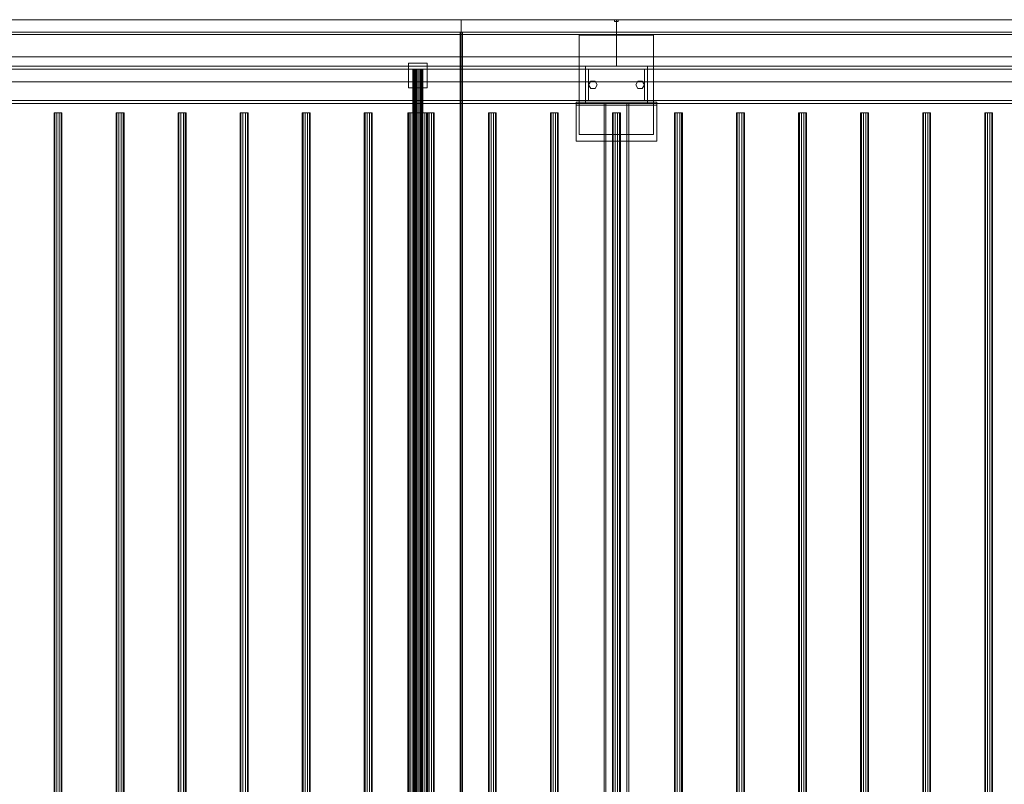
# Model space of a CAD drawing. Header units: millimetres. Extents: x -2233 to 65662, y -50530 to 6847.
# Tile 701 of 802: x 51499 to 53086, y -17832 to -16600. Entities that reach past the tile are written whole.
import ezdxf

# ---------------------------------------------------------------- set-up
doc = ezdxf.new("R2010")
doc.units = ezdxf.units.MM
doc.layers.add('superior_secador', color=7, linetype='Continuous', lineweight=0)

msp = doc.modelspace()

# ---------------------------------------------------------------- linework, layer by layer
at = {"layer": 'superior_secador'}
for p, q in [((40461.134, -16600), (60461.134, -16600)), ((51211.134, -16600), (52211.134, -16600)), ((51461.134, -16600), (52461.134, -16600)), ((52211.134, -16600), (52211.134, -19400)), ((52211.134, -16600), (53211.134, -16600)), ((52458.134, -16603), (52458.134, -16600)), ((52458.134, -16600), (52464.134, -16600)), ((52461.134, -16600), (52461.134, -16675)), ((52461.134, -16600), (53461.134, -16600)), ((52464.134, -16600), (52464.134, -16603)), ((52464.134, -16603), (52458.134, -16603)), ((60461.134, -16620), (40461.134, -16620)), ((60461.134, -16624), (40461.134, -16624)), ((52209.134, -19380), (52209.134, -16620)), ((52209.134, -16620), (52213.134, -16620)), ((52213.134, -16620), (52213.134, -19380)), ((52401.134, -16785), (52401.134, -16625)), ((52401.134, -16625), (52521.134, -16625)), ((52521.134, -16625), (52521.134, -16785)), ((40811.134, -16660), (60111.134, -16660)), ((40461.134, -16675), (60461.134, -16675)), ((52461.134, -16675), (51461.134, -16675)), ((52126.134, -16710), (52126.134, -16670)), ((52126.134, -16670), (52156.134, -16670)), ((52156.134, -16670), (52156.134, -16710)), ((52411.134, -16680), (52411.134, -16675)), ((52411.134, -16675), (52511.134, -16675)), ((53461.134, -16675), (52461.134, -16675)), ((52511.134, -16675), (52511.134, -16680)), ((60461.134, -16680), (40461.134, -16680)), ((52133.406, -16680), (52133.134, -16680)), ((52133.134, -16680), (52133.134, -19320)), ((52134.206, -16680), (52133.406, -16680)), ((52133.406, -16680), (52133.406, -19320)), ((52135.477, -16680), (52134.206, -16680)), ((52134.206, -16680), (52134.206, -19320)), ((52137.134, -16680), (52135.477, -16680)), ((52135.477, -16680), (52135.477, -19320)), ((52139.063, -16680), (52137.134, -16680)), ((52137.134, -16680), (52137.134, -19320)), ((52141.134, -16680), (52139.063, -16680)), ((52139.063, -16680), (52139.063, -19320)), ((52143.204, -16680), (52141.134, -16680)), ((52141.134, -16680), (52141.134, -19320)), ((52145.134, -16680), (52143.204, -16680)), ((52143.204, -16680), (52143.204, -19320)), ((52146.791, -16680), (52145.134, -16680)), ((52145.134, -16680), (52145.134, -19320)), ((52148.062, -16680), (52146.791, -16680)), ((52146.791, -16680), (52146.791, -19320)), ((52148.861, -16680), (52148.062, -16680)), ((52148.062, -16680), (52148.062, -19320)), ((52148.861, -16680), (52149.134, -16680)), ((52148.861, -16680), (52148.861, -19320)), ((52149.134, -19320), (52149.134, -16680)), ((52511.134, -16680), (52411.134, -16680)), ((52411.134, -16730), (52411.134, -16680)), ((52411.134, -16680), (52416.134, -16680)), ((52416.134, -16680), (52416.134, -16730)), ((52506.134, -16730), (52506.134, -16680)), ((52506.134, -16680), (52511.134, -16680)), ((52511.134, -16680), (52511.134, -16730)), ((60111.134, -16700), (40811.134, -16700)), ((52156.134, -16710), (52126.134, -16710)), ((52416.134, -16705), (52419.634, -16698.938)), ((52419.634, -16711.062), (52416.134, -16705)), ((52419.634, -16698.938), (52426.634, -16698.938)), ((52426.634, -16711.062), (52419.634, -16711.062)), ((52426.634, -16698.938), (52430.134, -16705)), ((52430.134, -16705), (52426.634, -16711.062)), ((52492.134, -16705), (52495.634, -16698.938)), ((52495.634, -16711.062), (52492.134, -16705)), ((52495.634, -16698.938), (52502.634, -16698.938)), ((52502.634, -16711.062), (52495.634, -16711.062)), ((52502.634, -16698.938), (52506.134, -16705)), ((52506.134, -16705), (52502.634, -16711.062)), ((40461.134, -16730), (60461.134, -16730)), ((60461.134, -16735), (40461.134, -16735)), ((52396.134, -16738), (52396.134, -16733)), ((52396.134, -16733), (52526.134, -16733)), ((52396.134, -16796), (52396.134, -16733)), ((52526.134, -16738), (52396.134, -16738)), ((52411.134, -16735), (52411.134, -16730)), ((52411.134, -16730), (52511.134, -16730)), ((52416.134, -16730), (52411.134, -16730)), ((52511.134, -16735), (52411.134, -16735)), ((52441.134, -19265), (52441.134, -16735)), ((52441.134, -16735), (52481.134, -16735)), ((52441.134, -16735), (52444.134, -16735)), ((52444.134, -16735), (52444.134, -19265)), ((52478.134, -19265), (52478.134, -16735)), ((52478.134, -16735), (52481.134, -16735)), ((52481.134, -16735), (52481.134, -19265)), ((52511.134, -16730), (52506.134, -16730)), ((52511.134, -16730), (52511.134, -16735)), ((52526.134, -16733), (52526.134, -16738)), ((52526.134, -16733), (52526.134, -16796)), ((51555.997, -16750), (51554.784, -16750)), ((51554.784, -16750), (51554.784, -19250)), ((51559.172, -16750), (51555.997, -16750)), ((51555.997, -16750), (51555.997, -19250)), ((51563.096, -16750), (51559.172, -16750)), ((51559.172, -16750), (51559.172, -19250)), ((51566.271, -16750), (51563.096, -16750)), ((51563.096, -16750), (51563.096, -19250)), ((51566.271, -16750), (51567.484, -16750)), ((51566.271, -16750), (51566.271, -19250)), ((51567.484, -19250), (51567.484, -16750)), ((51655.997, -16750), (51654.784, -16750)), ((51654.784, -16750), (51654.784, -19250)), ((51659.172, -16750), (51655.997, -16750)), ((51655.997, -16750), (51655.997, -19250)), ((51663.096, -16750), (51659.172, -16750)), ((51659.172, -16750), (51659.172, -19250)), ((51666.271, -16750), (51663.096, -16750)), ((51663.096, -16750), (51663.096, -19250)), ((51666.271, -16750), (51667.484, -16750)), ((51666.271, -16750), (51666.271, -19250)), ((51667.484, -19250), (51667.484, -16750)), ((51755.997, -16750), (51754.784, -16750)), ((51754.784, -16750), (51754.784, -19250)), ((51759.172, -16750), (51755.997, -16750)), ((51755.997, -16750), (51755.997, -19250)), ((51763.096, -16750), (51759.172, -16750)), ((51759.172, -16750), (51759.172, -19250)), ((51766.271, -16750), (51763.096, -16750)), ((51763.096, -16750), (51763.096, -19250)), ((51766.271, -16750), (51767.484, -16750)), ((51766.271, -16750), (51766.271, -19250)), ((51767.484, -19250), (51767.484, -16750)), ((51855.997, -16750), (51854.784, -16750)), ((51854.784, -16750), (51854.784, -19250)), ((51859.172, -16750), (51855.997, -16750)), ((51855.997, -16750), (51855.997, -19250)), ((51863.096, -16750), (51859.172, -16750)), ((51859.172, -16750), (51859.172, -19250)), ((51866.271, -16750), (51863.096, -16750)), ((51863.096, -16750), (51863.096, -19250)), ((51866.271, -16750), (51867.484, -16750)), ((51866.271, -16750), (51866.271, -19250)), ((51867.484, -19250), (51867.484, -16750)), ((51955.997, -16750), (51954.784, -16750)), ((51954.784, -16750), (51954.784, -19250)), ((51959.172, -16750), (51955.997, -16750)), ((51955.997, -16750), (51955.997, -19250)), ((51963.096, -16750), (51959.172, -16750)), ((51959.172, -16750), (51959.172, -19250)), ((51966.271, -16750), (51963.096, -16750)), ((51963.096, -16750), (51963.096, -19250)), ((51966.271, -16750), (51967.484, -16750)), ((51966.271, -16750), (51966.271, -19250)), ((51967.484, -19250), (51967.484, -16750)), ((52055.997, -16750), (52054.784, -16750)), ((52054.784, -16750), (52054.784, -19250)), ((52059.172, -16750), (52055.997, -16750)), ((52055.997, -16750), (52055.997, -19250)), ((52063.096, -16750), (52059.172, -16750)), ((52059.172, -16750), (52059.172, -19250)), ((52066.271, -16750), (52063.096, -16750)), ((52063.096, -16750), (52063.096, -19250)), ((52066.271, -16750), (52067.484, -16750)), ((52066.271, -16750), (52066.271, -19250)), ((52067.484, -19250), (52067.484, -16750)), ((52125.679, -16750), (52125.134, -16750)), ((52125.134, -16750), (52125.134, -19250)), ((52127.277, -16750), (52125.679, -16750)), ((52125.679, -16750), (52125.679, -19250)), ((52129.82, -16750), (52127.277, -16750)), ((52127.277, -16750), (52127.277, -19250)), ((52133.134, -16750), (52129.82, -16750)), ((52129.82, -16750), (52129.82, -19250)), ((52136.993, -16750), (52133.134, -16750)), ((52133.134, -16750), (52133.134, -19250)), ((52141.134, -16750), (52136.993, -16750)), ((52136.993, -16750), (52136.993, -19250)), ((52145.275, -16750), (52141.134, -16750)), ((52141.134, -16750), (52141.134, -19250)), ((52149.134, -16750), (52145.275, -16750)), ((52145.275, -16750), (52145.275, -19250)), ((52152.448, -16750), (52149.134, -16750)), ((52149.134, -16750), (52149.134, -19250)), ((52154.99, -16750), (52152.448, -16750)), ((52152.448, -16750), (52152.448, -19250)), ((52155.997, -16750), (52154.784, -16750)), ((52154.784, -16750), (52154.784, -19250)), ((52156.589, -16750), (52154.99, -16750)), ((52154.99, -16750), (52154.99, -19250)), ((52159.172, -16750), (52155.997, -16750)), ((52155.997, -16750), (52155.997, -19250)), ((52156.589, -16750), (52157.134, -16750)), ((52156.589, -16750), (52156.589, -19250)), ((52157.134, -19250), (52157.134, -16750)), ((52163.096, -16750), (52159.172, -16750)), ((52159.172, -16750), (52159.172, -19250)), ((52166.271, -16750), (52163.096, -16750)), ((52163.096, -16750), (52163.096, -19250)), ((52166.271, -16750), (52167.484, -16750)), ((52166.271, -16750), (52166.271, -19250)), ((52167.484, -19250), (52167.484, -16750)), ((52255.997, -16750), (52254.784, -16750)), ((52254.784, -16750), (52254.784, -19250)), ((52259.172, -16750), (52255.997, -16750)), ((52255.997, -16750), (52255.997, -19250)), ((52263.096, -16750), (52259.172, -16750)), ((52259.172, -16750), (52259.172, -19250)), ((52266.271, -16750), (52263.096, -16750)), ((52263.096, -16750), (52263.096, -19250)), ((52266.271, -16750), (52267.484, -16750)), ((52266.271, -16750), (52266.271, -19250)), ((52267.484, -19250), (52267.484, -16750)), ((52355.997, -16750), (52354.784, -16750)), ((52354.784, -16750), (52354.784, -19250)), ((52359.172, -16750), (52355.997, -16750)), ((52355.997, -16750), (52355.997, -19250)), ((52363.096, -16750), (52359.172, -16750)), ((52359.172, -16750), (52359.172, -19250)), ((52366.271, -16750), (52363.096, -16750)), ((52363.096, -16750), (52363.096, -19250)), ((52366.271, -16750), (52367.484, -16750)), ((52366.271, -16750), (52366.271, -19250)), ((52367.484, -19250), (52367.484, -16750)), ((52455.997, -16750), (52454.784, -16750)), ((52454.784, -16750), (52454.784, -19250)), ((52459.172, -16750), (52455.997, -16750)), ((52455.997, -16750), (52455.997, -19250)), ((52463.096, -16750), (52459.172, -16750)), ((52459.172, -16750), (52459.172, -19250)), ((52466.271, -16750), (52463.096, -16750)), ((52463.096, -16750), (52463.096, -19250)), ((52466.271, -16750), (52467.484, -16750)), ((52466.271, -16750), (52466.271, -19250)), ((52467.484, -19250), (52467.484, -16750)), ((52555.997, -16750), (52554.784, -16750)), ((52554.784, -16750), (52554.784, -19250)), ((52559.172, -16750), (52555.997, -16750)), ((52555.997, -16750), (52555.997, -19250)), ((52563.096, -16750), (52559.172, -16750)), ((52559.172, -16750), (52559.172, -19250)), ((52566.271, -16750), (52563.096, -16750)), ((52563.096, -16750), (52563.096, -19250)), ((52566.271, -16750), (52567.484, -16750)), ((52566.271, -16750), (52566.271, -19250)), ((52567.484, -19250), (52567.484, -16750)), ((52655.997, -16750), (52654.784, -16750)), ((52654.784, -16750), (52654.784, -19250)), ((52659.172, -16750), (52655.997, -16750)), ((52655.997, -16750), (52655.997, -19250)), ((52663.096, -16750), (52659.172, -16750)), ((52659.172, -16750), (52659.172, -19250)), ((52666.271, -16750), (52663.096, -16750)), ((52663.096, -16750), (52663.096, -19250)), ((52666.271, -16750), (52667.484, -16750)), ((52666.271, -16750), (52666.271, -19250)), ((52667.484, -19250), (52667.484, -16750)), ((52755.997, -16750), (52754.784, -16750)), ((52754.784, -16750), (52754.784, -19250)), ((52759.172, -16750), (52755.997, -16750)), ((52755.997, -16750), (52755.997, -19250)), ((52763.096, -16750), (52759.172, -16750)), ((52759.172, -16750), (52759.172, -19250)), ((52766.271, -16750), (52763.096, -16750)), ((52763.096, -16750), (52763.096, -19250)), ((52766.271, -16750), (52767.484, -16750)), ((52766.271, -16750), (52766.271, -19250)), ((52767.484, -19250), (52767.484, -16750)), ((52855.997, -16750), (52854.784, -16750)), ((52854.784, -16750), (52854.784, -19250)), ((52859.172, -16750), (52855.997, -16750)), ((52855.997, -16750), (52855.997, -19250)), ((52863.096, -16750), (52859.172, -16750)), ((52859.172, -16750), (52859.172, -19250)), ((52866.271, -16750), (52863.096, -16750)), ((52863.096, -16750), (52863.096, -19250)), ((52866.271, -16750), (52867.484, -16750)), ((52866.271, -16750), (52866.271, -19250)), ((52867.484, -19250), (52867.484, -16750)), ((52955.997, -16750), (52954.784, -16750)), ((52954.784, -16750), (52954.784, -19250)), ((52959.172, -16750), (52955.997, -16750)), ((52955.997, -16750), (52955.997, -19250)), ((52963.096, -16750), (52959.172, -16750)), ((52959.172, -16750), (52959.172, -19250)), ((52966.271, -16750), (52963.096, -16750)), ((52963.096, -16750), (52963.096, -19250)), ((52966.271, -16750), (52967.484, -16750)), ((52966.271, -16750), (52966.271, -19250)), ((52967.484, -19250), (52967.484, -16750)), ((53055.997, -16750), (53054.784, -16750)), ((53054.784, -16750), (53054.784, -19250)), ((53059.172, -16750), (53055.997, -16750)), ((53055.997, -16750), (53055.997, -19250)), ((53063.096, -16750), (53059.172, -16750)), ((53059.172, -16750), (53059.172, -19250)), ((53066.271, -16750), (53063.096, -16750)), ((53063.096, -16750), (53063.096, -19250)), ((53066.271, -16750), (53067.484, -16750)), ((53066.271, -16750), (53066.271, -19250)), ((53067.484, -19250), (53067.484, -16750)), ((52521.134, -16785), (52401.134, -16785)), ((52526.134, -16796), (52396.134, -16796))]:
    msp.add_line(p, q, dxfattribs=at)

doc.saveas('drawing.dxf')
